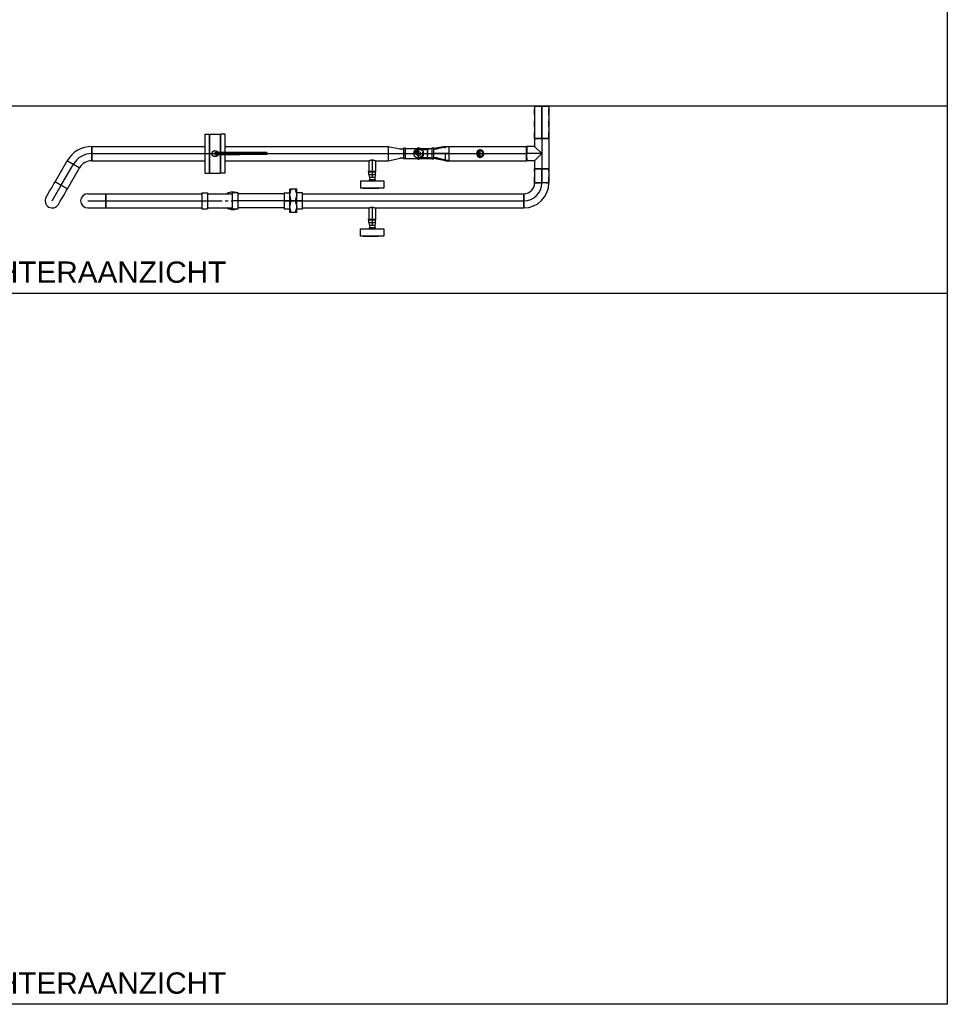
# Model space of a CAD drawing. Extents: x -156717 to 425753, y -51191 to 363295.
# Tile 424 of 502: x 208356 to 212281, y 134468 to 138635. Entities that reach past the tile are written whole.
import ezdxf
from ezdxf.enums import TextEntityAlignment as Align
from ezdxf.lldxf.tags import DXFTag

# ---------------------------------------------------------------- set-up
doc = ezdxf.new("R2010")
doc.units = 0
doc.header["$LTSCALE"] = 50
doc.linetypes.add('CENTER', pattern=[2, 1.25, -0.25, 0.25, -0.25])
doc.linetypes.add('STREEPJES', pattern=[0.1, 0.05, -0.05])
doc.layers.get('0').update_dxf_attribs({"linetype": 'CONTINUOUS'})
for name, color, linetype in [('WL5501--_D', 151, 'CONTINUOUS'), ('WL5501--_HARTLIJN', 8, 'CONTINUOUS'), ('WL5502--_D', 150, 'CONTINUOUS'), ('WL5502--_HARTLIJN', 8, 'CONTINUOUS')]:
    doc.layers.add(name, color=color, linetype=linetype)
doc.layers.add('WM$5----_HULPRUIMTE', color=1, linetype='CONTINUOUS', plot=False)
doc.styles.add('BURO-018', font='ARIAL.TTF', dxfattribs={"height": 63})
doc.styles.add('BURO-025', font='ARIAL.TTF', dxfattribs={"height": 125})
tags = doc.linetypes.add('CENTER2', pattern=[28.575, 19.05, -3.175, 3.175, -3.175]).pattern_tags.tags
tags[10:11] = [DXFTag(74, 4), DXFTag(75, 0), DXFTag(340, '0'), DXFTag(46, 1.0), DXFTag(50, 0.0), DXFTag(44, 0.0), DXFTag(45, 0.0)]
tags[8:9] = [DXFTag(74, 4), DXFTag(75, 0), DXFTag(340, '0'), DXFTag(46, 1.0), DXFTag(50, 0.0), DXFTag(44, 0.0), DXFTag(45, 0.0)]
tags[6:7] = [DXFTag(74, 4), DXFTag(75, 0), DXFTag(340, '0'), DXFTag(46, 1.0), DXFTag(50, 0.0), DXFTag(44, 0.0), DXFTag(45, 0.0)]
tags[4:5] = [DXFTag(74, 4), DXFTag(75, 0), DXFTag(340, '0'), DXFTag(46, 1.0), DXFTag(50, 0.0), DXFTag(44, 0.0), DXFTag(45, 0.0)]

# ---------------------------------------------------------------- blocks, each defined once
blk = doc.blocks.new('*U1601')
at = {"ltscale": 10}
for p, q in [((0, 1900, -2697.5), (4332.7, 1900, -2697.5)), ((0, -1900, -2697.5), (0, 1900, -2697.5)), ((4332.7, -1900, -2697.5), (4332.7, 1900, -2697.5)), ((0, -1900, -2697.5), (4332.7, -1900, -2697.5))]:
    blk.add_line(p, q, dxfattribs=at)
blk = doc.blocks.new('*U1602')
at = {"color": 0, "ltscale": 10}
for p, q in [((24, 30.1, -3798.4), (217.3, 30.1, -3798.4)), ((24, -30.1, -3798.4), (217.3, -30.1, -3798.4))]:
    blk.add_line(p, q, dxfattribs=at)
at = {"layer": 'WL5502--_HARTLIJN', "linetype": 'CENTER2'}
blk.add_line((0, 0, -3798.4), (217.3, 0, -3798.4), dxfattribs=at)
at = {"layer": 'WL5502--_D', "color": 2, "style": 'BURO-025'}
blk.add_attdef('POSNR', text='', height=125, dxfattribs=at).set_placement((0, 0), align=Align.MIDDLE)
blk = doc.blocks.new('*U1603')
at = {"color": 2, "ltscale": 10}
for p, q in [((0, 24.9, -3798.4), (0, 49.7, -3798.4)), ((0, 24.9, -3798.4), (6.5, 49.7, -3798.4)), ((6.5, 49.7, -3798.4), (0, 49.7, -3798.4)), ((23.5, 49.7, -3798.4), (6.5, 49.7, -3798.4)), ((23.5, 49.7, -3798.4), (30, 24.9, -3798.4)), ((30, 49.7, -3798.4), (23.5, 49.7, -3798.4)), ((30, 24.9, -3798.4), (30, 49.7, -3798.4)), ((-24, 33.2, -3798.4), (0, 33.2, -3798.4)), ((-24, 33.2, -3798.4), (-24, 0, -3798.4)), ((-24, 0, -3798.4), (0, 0, -3798.4)), ((-24, 0, -3798.4), (-24, -33.2, -3798.4)), ((0, -24.9, -3798.4), (0, 24.9, -3798.4)), ((6.5, 0, -3798.4), (0, 24.9, -3798.4)), ((30, 24.9, -3798.4), (23.5, 0, -3798.4)), ((54, 33.2, -3798.4), (30, 33.2, -3798.4)), ((30, -24.9, -3798.4), (30, 24.9, -3798.4)), ((54, 0, -3798.4), (30, 0, -3798.4)), ((54, 0, -3798.4), (54, 33.2, -3798.4)), ((54, -33.2, -3798.4), (54, 0, -3798.4)), ((-24, -33.2, -3798.4), (0, -33.2, -3798.4)), ((0, -24.9, -3798.4), (6.5, 0, -3798.4)), ((0, -49.7, -3798.4), (0, -24.9, -3798.4)), ((6.5, -49.7, -3798.4), (0, -24.9, -3798.4)), ((23.5, 0, -3798.4), (6.5, 0, -3798.4)), ((23.5, 0, -3798.4), (30, -24.9, -3798.4)), ((30, -24.9, -3798.4), (23.5, -49.7, -3798.4)), ((30, -49.7, -3798.4), (30, -24.9, -3798.4)), ((30, -33.2, -3798.4), (54, -33.2, -3798.4)), ((6.5, -49.7, -3798.4), (0, -49.7, -3798.4)), ((23.5, -49.7, -3798.4), (6.5, -49.7, -3798.4)), ((30, -49.7, -3798.4), (23.5, -49.7, -3798.4))]:
    blk.add_line(p, q, dxfattribs=at)
at = {"layer": 'WL5501--_HARTLIJN', "linetype": 'CENTER'}
blk.add_line((0, 0, -3798.4), (30, 0, -3798.4), dxfattribs=at)
at = {"layer": 'WL5501--_D', "color": 2, "style": 'BURO-025'}
blk.add_attdef('POSNR', text='', height=125, dxfattribs=at).set_placement((0, 0), align=Align.MIDDLE)
at = {"layer": 'WL5501--_D', "color": 2, "style": 'BURO-025', "flags": 1}
blk.add_attdef('FABR', text='', height=125, dxfattribs=at).set_placement((0, 0), align=Align.MIDDLE)
blk = doc.blocks.new('*U1604')
at = {"color": 0, "ltscale": 10}
for p, q in [((24, 30.1, -3798.4), (960.8, 30.1, -3798.4)), ((960.8, 30.1, -3798.4), (960.8, -30.1, -3798.4)), ((24, -30.1, -3798.4), (305.5, -30.1, -3798.4)), ((332.4, -30.1, -3798.4), (960.8, -30.1, -3798.4))]:
    blk.add_line(p, q, dxfattribs=at)
at = {"layer": 'WL5501--_HARTLIJN', "linetype": 'CENTER2'}
blk.add_line((0, 0, -3798.4), (960.8, 0, -3798.4), dxfattribs=at)
at = {"layer": 'WL5501--_D', "color": 2, "style": 'BURO-025'}
blk.add_attdef('POSNR', text='', height=125, dxfattribs=at).set_placement((0, 0), align=Align.MIDDLE)
blk = doc.blocks.new('*U1605')
at = {"color": 8, "linetype": 'STREEPJES', "ltscale": 10}
blk.add_line((-30.15, 76, -3798.38), (30.15, 76, -3798.38), dxfattribs=at)
at = {"color": 0, "ltscale": 10}
blk.add_line((-76, -30.15, -3798.38), (-76, 30.15, -3798.38), dxfattribs=at)
for radius, end in [(45.85, 0), (106.15, 360)]:
    blk.add_arc((-76, 76, -3798.38), radius, 270, end, dxfattribs=at)
at = {"layer": 'WL5501--_HARTLIJN', "linetype": 'CENTER2'}
blk.add_arc((-76, 76, -3798.38), 76, 270, 0, dxfattribs=at)
at = {"layer": 'WL5501--_D', "color": 2, "style": 'BURO-025'}
blk.add_attdef('POSNR', text='', height=125, dxfattribs=at).set_placement((0, 0), align=Align.MIDDLE)
blk = doc.blocks.new('*U1606')
at = {"color": 2, "ltscale": 10}
for p, q in [((-77.5, 33.2, -3798.4), (-53.5, 33.2, -3798.4)), ((-77.5, 33.2, -3798.4), (-77.5, 0, -3798.4)), ((-77.5, 0, -3798.4), (-53.5, 0, -3798.4)), ((-77.5, 0, -3798.4), (-77.5, -33.2, -3798.4)), ((-53.5, 33.2, -3798.4), (-53.5, 0, -3798.4)), ((-53.5, 30.1, -3798.4), (53.5, 30.1, -3798.4)), ((-53.5, 0, -3798.4), (-53.5, -33.2, -3798.4)), ((47.8, 37.4, -3798.4), (58.5, 37.4, -3798.4)), ((77.5, 33.2, -3798.4), (53.5, 33.2, -3798.4)), ((53.5, 0, -3798.4), (53.5, 33.2, -3798.4)), ((77.5, 0, -3798.4), (53.5, 0, -3798.4)), ((53.5, -33.2, -3798.4), (53.5, 0, -3798.4)), ((77.5, 0, -3798.4), (77.5, 33.2, -3798.4)), ((77.5, -33.2, -3798.4), (77.5, 0, -3798.4)), ((-77.5, -33.2, -3798.4), (-53.5, -33.2, -3798.4)), ((-53.5, -30.1, -3798.4), (53.5, -30.1, -3798.4)), ((47.8, -37.4, -3798.4), (58.5, -37.4, -3798.4)), ((53.5, -33.2, -3798.4), (77.5, -33.2, -3798.4))]:
    blk.add_line(p, q, dxfattribs=at)
at = {"color": 2, "ltscale": 10, "extrusion": (-9.41113e-34, 1.16001e-65, -1)}
for centre, start_param, end_param in [((47.8, 0, -3798.4), 5.648188, 6.280044), ((47.8, 0, -3798.4), 0, 0.483053), ((58.5, 0, -3798.4), 0, 0.483053), ((47.8, 0, -3798.4), 2.658539, 3.77659), ((58.5, 0, -3798.4), 2.658539, 3.141593)]:
    blk.add_ellipse(centre, major_axis=(0, 37.5), ratio=0.866025, start_param=start_param, end_param=end_param, dxfattribs=at)
at = {"layer": 'WL5501--_HARTLIJN', "linetype": 'CENTER'}
blk.add_line((-53.5, 0, -3798.4), (53.5, 0, -3798.4), dxfattribs=at)
at = {"layer": 'WL5501--_D', "color": 2, "style": 'BURO-025'}
blk.add_attdef('POSNR', text='', height=125, dxfattribs=at).set_placement((0, 0), align=Align.MIDDLE)
at = {"layer": 'WL5501--_D', "color": 2, "style": 'BURO-025', "flags": 1}
for tag in ['TYPE', 'FABR']:
    blk.add_attdef(tag, text='', height=125, dxfattribs=at).set_placement((0, 0), align=Align.MIDDLE)
blk = doc.blocks.new('*U1607')
at = {"color": 0, "ltscale": 10}
for p, q in [((0, 30.1, -3798.4), (15.4, 30.1, -3798.4)), ((0, 27.1, -3798.4), (0, 30.1, -3798.4)), ((0, -30.1, -3798.4), (0, -27.1, -3798.4)), ((0, -30.1, -3798.4), (15.4, -30.1, -3798.4))]:
    blk.add_line(p, q, dxfattribs=at)
at = {"color": 8, "linetype": 'STREEPJES', "ltscale": 10}
for p, q in [((0, -27.1, -3798.4), (0, 27.1, -3798.4)), ((15.4, 30.1, -3798.4), (344.2, 30.1, -3798.4)), ((344.2, 30.1, -3798.4), (344.2, -30.1, -3798.4)), ((15.4, -30.1, -3798.4), (344.2, -30.1, -3798.4))]:
    blk.add_line(p, q, dxfattribs=at)
at = {"layer": 'WL5502--_HARTLIJN', "linetype": 'CENTER2'}
blk.add_line((0, 0, -3798.4), (344.2, 0, -3798.4), dxfattribs=at)
at = {"layer": 'WL5502--_D', "color": 2, "style": 'BURO-025'}
blk.add_attdef('POSNR', text='', height=125, dxfattribs=at).set_placement((0, 0), align=Align.MIDDLE)
blk = doc.blocks.new('*U1608')
at = {"color": 8, "linetype": 'STREEPJES', "ltscale": 10}
for p, q in [((25, 21.2, -3798.4), (0, 16.9, -3798.4)), ((0, -16.9, -3798.4), (0, 16.9, -3798.4)), ((76, -27.1, -3798.4), (76, 27.1, -3798.4)), ((25, -21.2, -3798.4), (0, -16.9, -3798.4))]:
    blk.add_line(p, q, dxfattribs=at)
at = {"color": 0, "ltscale": 10}
for p, q in [((76, 30.1, -3798.4), (25, 21.2, -3798.4)), ((76, 27.1, -3798.4), (76, 30.1, -3798.4)), ((76, -30.1, -3798.4), (25, -21.2, -3798.4)), ((76, -30.1, -3798.4), (76, -27.1, -3798.4))]:
    blk.add_line(p, q, dxfattribs=at)
at = {"layer": 'WL5502--_HARTLIJN', "linetype": 'CENTER2'}
blk.add_line((0, 0, -3798.4), (76, 0, -3798.4), dxfattribs=at)
for centre in [(0, 0, -3798.4), (76, 0, -3798.4)]:
    blk.add_circle(centre, 0.075, dxfattribs=at)
at = {"layer": 'WL5502--_D', "color": 2, "style": 'BURO-025'}
blk.add_attdef('POSNR', text='', height=125, dxfattribs=at).set_placement((0, 0), align=Align.MIDDLE)
blk = doc.blocks.new('*U1609')
at = {"color": 0, "ltscale": 10}
for p, q in [((-30.1, 66, -3798.4), (-30.1, 76, -3798.4)), ((-30.1, 76, -3798.4), (30.1, 76, -3798.4)), ((-30.1, 46.7, -3798.4), (-30.1, 66, -3798.4)), ((-30.1, 29.3, -3798.4), (-30.1, 46.7, -3798.4)), ((30.1, 66, -3798.4), (30.1, 76, -3798.4)), ((30.1, 46.7, -3798.4), (30.1, 66, -3798.4)), ((30.1, 29.3, -3798.4), (30.1, 46.7, -3798.4)), ((-30.1, 15.2, -3798.4), (-30.1, 29.3, -3798.4)), ((-30.1, 5.2, -3798.4), (-30.1, 15.2, -3798.4)), ((-30.1, 0, -3798.4), (-30.1, 5.2, -3798.4)), ((30.1, 15.2, -3798.4), (30.1, 29.3, -3798.4)), ((30.1, 5.2, -3798.4), (30.1, 15.2, -3798.4)), ((30.1, 0, -3798.4), (30.1, 5.2, -3798.4))]:
    blk.add_line(p, q, dxfattribs=at)
blk.add_arc((0, 0, -3798.4), 30.1, 180, 0, dxfattribs=at)
at = {"layer": 'WL5501--_HARTLIJN', "linetype": 'CENTER2'}
blk.add_line((0, 0, -3798.4), (0, 76, -3798.4), dxfattribs=at)
at = {"layer": 'WL5501--_D', "color": 2, "style": 'BURO-025'}
blk.add_attdef('POSNR', text='', height=125, dxfattribs=at).set_placement((0, 0), align=Align.MIDDLE)
blk = doc.blocks.new('*U1610')
at = {"color": 0, "ltscale": 10}
for p, q in [((0, 30.1, -3798.4), (406.2, 30.1, -3798.4)), ((0, -30.1, -3798.4), (0, 30.1, -3798.4)), ((0, -30.1, -3798.4), (406.2, -30.1, -3798.4))]:
    blk.add_line(p, q, dxfattribs=at)
at = {"layer": 'WL5501--_HARTLIJN', "linetype": 'CENTER2'}
blk.add_line((0, 0, -3798.4), (430.2, 0, -3798.4), dxfattribs=at)
at = {"layer": 'WL5501--_D', "color": 2, "style": 'BURO-025'}
blk.add_attdef('POSNR', text='', height=125, dxfattribs=at).set_placement((0, 0), align=Align.MIDDLE)
blk = doc.blocks.new('*U1611')
at = {"color": 8, "linetype": 'STREEPJES', "ltscale": 10}
for p, q in [((-16.9, 33, -3798.4), (-16.9, 38, -3798.4)), ((-16.9, 38, -3798.4), (16.8, 38, -3798.4)), ((-16.9, 23.3, -3798.4), (-16.9, 33, -3798.4)), ((-16.9, 14.7, -3798.4), (-16.9, 23.3, -3798.4)), ((-16.9, 7.6, -3798.4), (-16.9, 14.7, -3798.4)), ((-16.9, 2.6, -3798.4), (-16.9, 7.6, -3798.4)), ((-16.9, 0, -3798.4), (-16.9, 2.6, -3798.4)), ((16.8, 33, -3798.4), (16.8, 38, -3798.4)), ((16.8, 23.3, -3798.4), (16.8, 33, -3798.4)), ((16.8, 14.7, -3798.4), (16.8, 23.3, -3798.4)), ((16.8, 7.6, -3798.4), (16.8, 14.7, -3798.4)), ((16.8, 2.6, -3798.4), (16.8, 7.6, -3798.4)), ((16.8, 0, -3798.4), (16.8, 2.6, -3798.4))]:
    blk.add_line(p, q, dxfattribs=at)
blk.add_circle((0, 0, -3798.4), 16.9, dxfattribs=at)
at = {"layer": 'WL5502--_HARTLIJN', "linetype": 'CENTER2'}
blk.add_line((0, 0, -3798.4), (0, 38, -3798.4), dxfattribs=at)
at = {"layer": 'WL5502--_D', "color": 2, "style": 'BURO-025'}
blk.add_attdef('POSNR', text='', height=125, dxfattribs=at).set_placement((0, 0), align=Align.MIDDLE)
blk = doc.blocks.new('*U1612')
at = {"color": 8, "linetype": 'STREEPJES', "ltscale": 10}
blk.add_circle((0, 0, -3857.9), 16.9, dxfattribs=at)
blk.add_circle((0, 0, -3857.9), 16.9, dxfattribs=at)
for centre, radius, start, end in [((0, 0, -3857.9), 13.5, 0, 180), ((0, -3.2, -3857.9), 13.9, 13.3512, 166.6488)]:
    blk.add_arc(centre, radius, start, end, dxfattribs=at)
at = {"layer": 'WL5502--_HARTLIJN', "linetype": 'CENTER2'}
for p, q in [((-23.6, 0, -3857.9), (23.6, 0, -3857.9)), ((0, 23.6, -3857.9), (0, -23.6, -3857.9))]:
    blk.add_line(p, q, dxfattribs=at)
blk.add_circle((0, 0, -3857.9), 0.075, dxfattribs=at)
at = {"layer": 'WL5502--_D', "color": 2, "style": 'BURO-025'}
blk.add_attdef('POSNR', text='', height=125, dxfattribs=at).set_placement((0, 0), align=Align.MIDDLE)
blk = doc.blocks.new('*U1613')
at = {"color": 8, "linetype": 'STREEPJES', "ltscale": 10}
blk.add_circle((0, 0, -3885.4), 16.9, dxfattribs=at)
for centre, radius, start, end in [((0, 0, -3885.4), 13.5, 0, 180), ((0, -3.2, -3885.4), 13.9, 13.3512, 166.6488)]:
    blk.add_arc(centre, radius, start, end, dxfattribs=at)
at = {"layer": 'WL5502--_HARTLIJN', "linetype": 'CENTER2'}
for p, q in [((-23.6, 0, -3885.4), (23.6, 0, -3885.4)), ((0, 23.6, -3885.4), (0, -23.6, -3885.4))]:
    blk.add_line(p, q, dxfattribs=at)
blk.add_circle((0, 0, -3885.4), 0.075, dxfattribs=at)
at = {"layer": 'WL5502--_D', "color": 2, "style": 'BURO-025'}
blk.add_attdef('POSNR', text='', height=125, dxfattribs=at).set_placement((0, 0), align=Align.MIDDLE)
blk = doc.blocks.new('*U1614')
at = {"color": 2, "ltscale": 10}
for p, q in [((-63, 18.5, -3948.4), (-80, 18.5, -3948.4)), ((-80, 0, -3948.4), (-63, 0, -3948.4)), ((-56.2, 22.2, -3948.4), (-63, 22.2, -3948.4)), ((-63, 0, -3948.4), (-63, 22.2, -3948.4)), ((-56.2, 0, -3948.4), (-56.2, 22.2, -3948.4)), ((-56.2, 21.4, -3948.4), (56.2, 21.4, -3948.4)), ((-7.4, 21.4, -3948.4), (0, 25.7, -3948.4)), ((0, 25.7, -3948.4), (7.4, 21.4, -3948.4)), ((63, 22.2, -3948.4), (56.2, 22.2, -3948.4)), ((56.2, 22.2, -3948.4), (56.2, 0, -3948.4)), ((63, 22.2, -3948.4), (63, 0, -3948.4)), ((80, 18.5, -3948.4), (63, 18.5, -3948.4)), ((80, 0, -3948.4), (63, 0, -3948.4)), ((-80, -18.5, -3948.4), (-63, -18.5, -3948.4)), ((-56.2, 0, -3948.4), (-63, 0, -3948.4)), ((-63, -22.2, -3948.4), (-63, 0, -3948.4)), ((-56.2, -22.2, -3948.4), (-63, -22.2, -3948.4)), ((-56.2, -22.2, -3948.4), (-56.2, 0, -3948.4)), ((-56.2, -21.4, -3948.4), (56.2, -21.4, -3948.4)), ((0, -25.7, -3948.4), (-7.4, -21.4, -3948.4)), ((7.4, -21.4, -3948.4), (0, -25.7, -3948.4)), ((56.2, 0, -3948.4), (63, 0, -3948.4)), ((56.2, 0, -3948.4), (56.2, -22.2, -3948.4)), ((56.2, -22.2, -3948.4), (63, -22.2, -3948.4)), ((63, 0, -3948.4), (63, -22.2, -3948.4)), ((80, -18.5, -3948.4), (63, -18.5, -3948.4))]:
    blk.add_line(p, q, dxfattribs=at)
for radius in [20.2, 8.43]:
    blk.add_circle((0, 0, -3948.4), radius, dxfattribs=at)
at = {"layer": 'WL5502--_HARTLIJN', "linetype": 'CENTER'}
blk.add_line((-63, 0, -3948.4), (63, 0, -3948.4), dxfattribs=at)
blk.add_circle((0, 0, -3948.4), 0.075, dxfattribs=at)
at = {"layer": 'WL5502--_D', "color": 2, "style": 'BURO-025'}
blk.add_attdef('POSNR', text='', height=125, dxfattribs=at).set_placement((0, 0), align=Align.MIDDLE)
at = {"layer": 'WL5502--_D', "color": 2, "style": 'BURO-025', "flags": 1}
for tag in ['TYPE', 'FABR']:
    blk.add_attdef(tag, text='', height=125, dxfattribs=at).set_placement((0, 0), align=Align.MIDDLE)
blk = doc.blocks.new('*U1615')
at = {"color": 8, "linetype": 'STREEPJES', "ltscale": 10}
for p, q in [((0, 30.15, -3798.38), (136, 30.15, -3798.38)), ((0, -30.15, -3798.38), (0, 30.15, -3798.38)), ((136, 30.15, -3798.38), (136, -30.15, -3798.38)), ((0, -30.15, -3798.38), (136, -30.15, -3798.38))]:
    blk.add_line(p, q, dxfattribs=at)
at = {"layer": 'WL5501--_HARTLIJN', "linetype": 'CENTER2'}
blk.add_line((0, 0, -3798.38), (136, 0, -3798.38), dxfattribs=at)
at = {"layer": 'WL5501--_D', "color": 2, "style": 'BURO-025'}
blk.add_attdef('POSNR', text='', height=125, dxfattribs=at).set_placement((0, 0), align=Align.MIDDLE)
blk = doc.blocks.new('*U1616')
at = {"color": 8, "linetype": 'STREEPJES', "ltscale": 10}
for p, q in [((0, 30.15, -3798.38), (60, 30.15, -3798.38)), ((0, -30.15, -3798.38), (0, 30.15, -3798.38)), ((60, 30.15, -3798.38), (60, -30.15, -3798.38)), ((0, -30.15, -3798.38), (60, -30.15, -3798.38))]:
    blk.add_line(p, q, dxfattribs=at)
at = {"layer": 'WL5501--_HARTLIJN', "linetype": 'CENTER2'}
blk.add_line((0, 0, -3798.38), (60, 0, -3798.38), dxfattribs=at)
at = {"layer": 'WL5501--_D', "color": 2, "style": 'BURO-025'}
blk.add_attdef('POSNR', text='', height=125, dxfattribs=at).set_placement((0, 0), align=Align.MIDDLE)
blk = doc.blocks.new('*U1617')
at = {"color": 0, "ltscale": 10}
for p, q in [((0, 30.1, -3948.4), (58, 18.5, -3948.4)), ((0, 30.1, -3948.4), (0, -30.1, -3948.4)), ((0, -30.1, -3948.4), (58, -18.5, -3948.4))]:
    blk.add_line(p, q, dxfattribs=at)
at = {"layer": 'WL5502--_HARTLIJN', "linetype": 'CENTER2'}
blk.add_line((0, 0, -3948.4), (66.4, 0, -3948.4), dxfattribs=at)
for centre in [(0, 0, -3948.4), (66.4, 0, -3948.4)]:
    blk.add_circle(centre, 0.075, dxfattribs=at)
at = {"layer": 'WL5502--_D', "color": 2, "style": 'BURO-025'}
blk.add_attdef('POSNR', text='', height=125, dxfattribs=at).set_placement((0, 0), align=Align.MIDDLE)
blk = doc.blocks.new('*U1618')
at = {"color": 2, "ltscale": 10}
for p, q in [((-21, 82.5, -3948.378), (-3, 82.5, -3948.378)), ((-21, 82.5, -3948.378), (-21, 4.515, -3948.378)), ((-3, 82.5, -3948.378), (-3, 4.515, -3948.378)), ((-3, 51, -3948.378), (0, 51, -3948.378)), ((-21, -4.515, -3948.378), (-21, -82.5, -3948.378)), ((-3, -4.515, -3948.378), (-3, -82.5, -3948.378)), ((-21, -82.5, -3948.378), (-3, -82.5, -3948.378)), ((-3, -51, -3948.378), (0, -51, -3948.378))]:
    blk.add_line(p, q, dxfattribs=at)
at = {"layer": 'WL5502--_HARTLIJN', "linetype": 'CENTER'}
blk.add_line((-8, 0, -3948.378), (0, 0, -3948.378), dxfattribs=at)
at = {"layer": 'WL5502--_D', "color": 2, "style": 'BURO-025'}
blk.add_attdef('POSNR', text='', height=125, dxfattribs=at).set_placement((0, 0), align=Align.MIDDLE)
at = {"layer": 'WL5502--_D', "color": 2, "style": 'BURO-025', "flags": 1}
blk.add_attdef('FABR', text='', height=125, dxfattribs=at).set_placement((0, 0), align=Align.MIDDLE)
blk = doc.blocks.new('*U1619')
at = {"color": 0, "ltscale": 10}
for p, q in [((-64, 30.15, -3948.38), (64, 30.15, -3948.38)), ((-64, -30.15, -3948.38), (-64, 30.15, -3948.38)), ((64, 30.15, -3948.38), (64, -30.15, -3948.38)), ((-64, -30.15, -3948.38), (-30.15, -30.15, -3948.38)), ((0, 0, -3948.38), (-30.15, -30.15, -3948.38)), ((0, 0, -3948.38), (-30.15, -30.15, -3948.38)), ((-30.15, -30.15, -3948.38), (-30.15, -64, -3948.38)), ((30.15, -30.15, -3948.38), (0, 0, -3948.38)), ((0, 0, -3948.38), (30.15, -30.15, -3948.38)), ((30.15, -30.15, -3948.38), (64, -30.15, -3948.38)), ((30.15, -30.15, -3948.38), (30.15, -64, -3948.38)), ((30.15, -64, -3948.38), (-30.15, -64, -3948.38))]:
    blk.add_line(p, q, dxfattribs=at)
at = {"layer": 'WL5502--_HARTLIJN', "linetype": 'CENTER2'}
for p, q in [((-64, 0, -3948.38), (64, 0, -3948.38)), ((0, 0, -3948.38), (0, -64, -3948.38))]:
    blk.add_line(p, q, dxfattribs=at)
at = {"layer": 'WL5502--_D', "color": 2, "style": 'BURO-025'}
blk.add_attdef('POSNR', text='', height=125, dxfattribs=at).set_placement((0, 0), align=Align.MIDDLE)
blk = doc.blocks.new('*U1620')
at = {"color": 0, "ltscale": 10}
for p, q in [((0, 30.1, -3948.4), (58, 18.5, -3948.4)), ((0, 30.1, -3948.4), (0, -30.1, -3948.4)), ((0, -30.1, -3948.4), (58, -18.5, -3948.4))]:
    blk.add_line(p, q, dxfattribs=at)
at = {"layer": 'WL5502--_HARTLIJN', "linetype": 'CENTER2'}
blk.add_line((0, 0, -3948.4), (66.4, 0, -3948.4), dxfattribs=at)
for centre in [(0, 0, -3948.4), (66.4, 0, -3948.4)]:
    blk.add_circle(centre, 0.075, dxfattribs=at)
at = {"layer": 'WL5502--_D', "color": 2, "style": 'BURO-025'}
blk.add_attdef('POSNR', text='', height=125, dxfattribs=at).set_placement((0, 0), align=Align.MIDDLE)
blk = doc.blocks.new('*U1621')
at = {"color": 0, "ltscale": 10}
for p, q in [((13, 30.1, -3948.4), (703.1, 30.1, -3948.4)), ((703.1, 30.1, -3948.4), (703.1, -30.1, -3948.4)), ((13, -30.1, -3948.4), (622.3, -30.1, -3948.4)), ((649.2, -30.1, -3948.4), (703.1, -30.1, -3948.4))]:
    blk.add_line(p, q, dxfattribs=at)
at = {"layer": 'WL5502--_HARTLIJN', "linetype": 'CENTER2'}
blk.add_line((0, 0, -3948.4), (703.1, 0, -3948.4), dxfattribs=at)
at = {"layer": 'WL5502--_D', "color": 2, "style": 'BURO-025'}
blk.add_attdef('POSNR', text='', height=125, dxfattribs=at).set_placement((0, 0), align=Align.MIDDLE)
blk = doc.blocks.new('*U1622')
at = {"color": 0, "ltscale": 10}
for p, q in [((0, 30.1, -3948.4), (327.6, 30.1, -3948.4)), ((0, -30.1, -3948.4), (0, 30.1, -3948.4)), ((327.6, 30.1, -3948.4), (327.6, -30.1, -3948.4)), ((0, -30.1, -3948.4), (327.6, -30.1, -3948.4))]:
    blk.add_line(p, q, dxfattribs=at)
at = {"layer": 'WL5502--_HARTLIJN', "linetype": 'CENTER2'}
blk.add_line((0, 0, -3948.4), (327.6, 0, -3948.4), dxfattribs=at)
at = {"layer": 'WL5502--_D', "color": 2, "style": 'BURO-025'}
blk.add_attdef('POSNR', text='', height=125, dxfattribs=at).set_placement((0, 0), align=Align.MIDDLE)
blk = doc.blocks.new('*U1623')
at = {"color": 0, "ltscale": 10}
for p, q in [((-52.2, -30.2, -3948.4), (-52.2, 30.1, -3948.4)), ((52.2, -30.1, -3948.4), (0, -60.3, -3948.4))]:
    blk.add_line(p, q, dxfattribs=at)
for radius in [120.6, 60.3]:
    blk.add_arc((-52.2, -90.4, -3948.4), radius, 30, 90, dxfattribs=at)
at = {"layer": 'WL5502--_HARTLIJN', "linetype": 'CENTER2'}
blk.add_arc((-52.2, -90.4, -3948.4), 90.4, 30, 90, dxfattribs=at)
at = {"layer": 'WL5502--_D', "color": 2, "style": 'BURO-025'}
blk.add_attdef('POSNR', text='', height=125, dxfattribs=at).set_placement((0, 0), align=Align.MIDDLE)
blk = doc.blocks.new('*U1624')
at = {"color": 0, "ltscale": 10}
for p, q in [((0, 30.1, -3948.4), (102.7, 30.1, -3948.4)), ((0, -30.2, -3948.4), (0, 30.1, -3948.4)), ((102.7, 30.1, -3948.4), (102.7, -30.2, -3948.4)), ((0, -30.2, -3948.4), (102.7, -30.2, -3948.4))]:
    blk.add_line(p, q, dxfattribs=at)
at = {"layer": 'WL5502--_HARTLIJN', "linetype": 'CENTER2'}
blk.add_line((0, 0, -3948.4), (102.7, 0, -3948.4), dxfattribs=at)
at = {"layer": 'WL5502--_D', "color": 2, "style": 'BURO-025'}
blk.add_attdef('POSNR', text='', height=125, dxfattribs=at).set_placement((0, 0), align=Align.MIDDLE)
blk = doc.blocks.new('*U1625')
at = {"color": 0, "ltscale": 10}
for p, q in [((-30.1, 66, -3948.4), (-30.1, 76, -3948.4)), ((-30.1, 76, -3948.4), (30.1, 76, -3948.4)), ((-30.1, 46.7, -3948.4), (-30.1, 66, -3948.4)), ((-30.1, 29.3, -3948.4), (-30.1, 46.7, -3948.4)), ((30.1, 29.3, -3948.4), (30.1, 46.7, -3948.4)), ((30.1, 66, -3948.4), (30.1, 76, -3948.4)), ((30.1, 46.7, -3948.4), (30.1, 66, -3948.4)), ((-30.1, 15.2, -3948.4), (-30.1, 29.3, -3948.4)), ((-30.1, 5.2, -3948.4), (-30.1, 15.2, -3948.4)), ((-30.1, 0, -3948.4), (-30.1, 5.2, -3948.4)), ((30.1, 15.2, -3948.4), (30.1, 29.3, -3948.4)), ((30.1, 5.2, -3948.4), (30.1, 15.2, -3948.4)), ((30.1, 0, -3948.4), (30.1, 5.2, -3948.4))]:
    blk.add_line(p, q, dxfattribs=at)
blk.add_arc((0, 0, -3948.4), 30.2, 180, 360, dxfattribs=at)
at = {"layer": 'WL5502--_HARTLIJN', "linetype": 'CENTER2'}
blk.add_line((0, 0, -3948.4), (0, 76, -3948.4), dxfattribs=at)
at = {"layer": 'WL5502--_D', "color": 2, "style": 'BURO-025'}
blk.add_attdef('POSNR', text='', height=125, dxfattribs=at).set_placement((0, 0), align=Align.MIDDLE)
blk = doc.blocks.new('*U1626')
at = {"color": 0, "ltscale": 10}
for p, q in [((0, 30.1, -3948.4), (478.2, 30.1, -3948.4)), ((0, -30.1, -3948.4), (0, 30.1, -3948.4)), ((0, -30.1, -3948.4), (478.2, -30.1, -3948.4))]:
    blk.add_line(p, q, dxfattribs=at)
at = {"layer": 'WL5502--_HARTLIJN', "linetype": 'CENTER2'}
blk.add_line((0, 0, -3948.4), (491.2, 0, -3948.4), dxfattribs=at)
at = {"layer": 'WL5502--_D', "color": 2, "style": 'BURO-025'}
blk.add_attdef('POSNR', text='', height=125, dxfattribs=at).set_placement((0, 0), align=Align.MIDDLE)
blk = doc.blocks.new('*U1627')
at = {"color": 0, "ltscale": 10}
for p, q in [((0, 30.15, -3948.38), (60, 30.15, -3948.38)), ((0, -30.15, -3948.38), (0, 30.15, -3948.38)), ((60, 30.15, -3948.38), (60, -30.15, -3948.38)), ((0, -30.15, -3948.38), (60, -30.15, -3948.38))]:
    blk.add_line(p, q, dxfattribs=at)
at = {"layer": 'WL5502--_HARTLIJN', "linetype": 'CENTER2'}
blk.add_line((0, 0, -3948.38), (60, 0, -3948.38), dxfattribs=at)
at = {"layer": 'WL5502--_D', "color": 2, "style": 'BURO-025'}
blk.add_attdef('POSNR', text='', height=125, dxfattribs=at).set_placement((0, 0), align=Align.MIDDLE)
blk = doc.blocks.new('*U1628')
at = {"color": 0, "ltscale": 10}
for p, q in [((0, 30.15, -3948.38), (136, 30.15, -3948.38)), ((0, -30.15, -3948.38), (0, 30.15, -3948.38)), ((136, 30.15, -3948.38), (136, -30.15, -3948.38)), ((0, -30.15, -3948.38), (136, -30.15, -3948.38))]:
    blk.add_line(p, q, dxfattribs=at)
at = {"layer": 'WL5502--_HARTLIJN', "linetype": 'CENTER2'}
blk.add_line((0, 0, -3948.38), (136, 0, -3948.38), dxfattribs=at)
at = {"layer": 'WL5502--_D', "color": 2, "style": 'BURO-025'}
blk.add_attdef('POSNR', text='', height=125, dxfattribs=at).set_placement((0, 0), align=Align.MIDDLE)
blk = doc.blocks.new('*U1629')
at = {"color": 0, "ltscale": 10}
for p, q in [((3.2, 13.5, -3948.4), (47.8, 13.5, -3948.4)), ((3.2, -13.5, -3948.4), (47.8, -13.5, -3948.4))]:
    blk.add_line(p, q, dxfattribs=at)
blk.add_spline([(3.1, -13.4, -3948.4), (3, -13.2, -3948.4), (2.9, -12.8, -3948.4), (2.7, -12.4, -3948.4), (2.5, -11.8, -3948.4), (2.2, -11, -3948.4), (1.9, -10.2, -3948.4), (1.5, -9.3, -3948.4), (1.2, -8.2, -3948.4), (0.9, -7.1, -3948.4), (0.6, -5.9, -3948.4), (0.4, -4.7, -3948.4), (0.2, -3.4, -3948.4), (0.1, -2, -3948.4), (0, -0.7, -3948.4), (0, 0.7, -3948.4), (0.1, 2, -3948.4), (0.2, 3.4, -3948.4), (0.4, 4.7, -3948.4), (0.6, 5.9, -3948.4), (0.9, 7.1, -3948.4), (1.2, 8.2, -3948.4), (1.5, 9.3, -3948.4), (1.9, 10.2, -3948.4), (2.2, 11, -3948.4), (2.5, 11.8, -3948.4), (2.7, 12.4, -3948.4), (2.9, 12.8, -3948.4), (3, 13.2, -3948.4), (3.1, 13.4, -3948.4), (3.2, 13.5, -3948.4)], degree=3, dxfattribs=at)
at = {"layer": 'WL5502--_HARTLIJN', "linetype": 'CENTER2'}
blk.add_line((0, 0, -3948.4), (62.8, 0, -3948.4), dxfattribs=at)
at = {"layer": 'WL5502--_D', "color": 2, "style": 'BURO-025'}
blk.add_attdef('POSNR', text='', height=125, dxfattribs=at).set_placement((0, 0), align=Align.MIDDLE)
blk = doc.blocks.new('*U1630')
at = {"color": 0, "ltscale": 10}
for p, q in [((-12, 15.45, -3948.38), (-15, 15.45, -3948.38)), ((-15, -15.45, -3948.38), (-15, 15.45, -3948.38)), ((-12, -15.45, -3948.38), (-12, 15.45, -3948.38)), ((0, 14.45, -3948.38), (-12, 14.45, -3948.38)), ((0, 14.45, -3948.38), (11, 11.65, -3948.38)), ((0, 14.45, -3948.38), (0, -14.45, -3948.38)), ((11, 11.65, -3948.38), (21.4, 11.65, -3948.38)), ((11, 11.65, -3948.38), (11, -11.65, -3948.38)), ((21.4, 12.65, -3948.38), (24, 12.65, -3948.38)), ((21.4, 12.65, -3948.38), (21.4, -12.65, -3948.38)), ((24, 12.65, -3948.38), (24, -12.65, -3948.38)), ((-12, -15.45, -3948.38), (-15, -15.45, -3948.38)), ((0, -14.45, -3948.38), (-12, -14.45, -3948.38)), ((0, -14.45, -3948.38), (11, -11.65, -3948.38)), ((11, -11.65, -3948.38), (21.4, -11.65, -3948.38)), ((21.4, -12.65, -3948.38), (24, -12.65, -3948.38))]:
    blk.add_line(p, q, dxfattribs=at)
at = {"layer": 'WL5502--_HARTLIJN', "linetype": 'CENTER2'}
blk.add_line((0, 0, -3948.38), (11, 0, -3948.38), dxfattribs=at)
at = {"layer": 'WL5502--_D', "color": 2, "style": 'BURO-025'}
blk.add_attdef('POSNR', text='', height=125, dxfattribs=at).set_placement((0, 0), align=Align.MIDDLE)
blk = doc.blocks.new('*U1631')
at = {"color": 2, "ltscale": 10}
for p, q in [((15, 50, -3948.38), (45, 50, -3948.38)), ((15, -50, -3948.38), (15, 50, -3948.38)), ((45, 50, -3948.38), (45, -50, -3948.38)), ((13, 10.65, -3948.38), (15, 10.65, -3948.38)), ((45, -37.5, -3948.38), (45, 27.5, -3948.38)), ((13, -10.65, -3948.38), (15, -10.65, -3948.38)), ((15, -50, -3948.38), (45, -50, -3948.38))]:
    blk.add_line(p, q, dxfattribs=at)
at = {"layer": 'WL5502--_D', "color": 2, "style": 'BURO-025', "flags": 1}
for tag in ['TYPE', 'FABR']:
    blk.add_attdef(tag, text='', height=125, dxfattribs=at).set_placement((0, 0), align=Align.MIDDLE)
blk = doc.blocks.new('*U1632')
at = {"color": 0, "ltscale": 10}
for p, q in [((3.2, 13.5, -3798.4), (51, 13.5, -3798.4)), ((3.2, -13.5, -3798.4), (51, -13.5, -3798.4))]:
    blk.add_line(p, q, dxfattribs=at)
blk.add_spline([(3.1, -13.4, -3798.4), (3, -13.2, -3798.4), (2.9, -12.8, -3798.4), (2.7, -12.4, -3798.4), (2.5, -11.8, -3798.4), (2.2, -11, -3798.4), (1.9, -10.2, -3798.4), (1.5, -9.3, -3798.4), (1.2, -8.2, -3798.4), (0.9, -7.1, -3798.4), (0.6, -5.9, -3798.4), (0.4, -4.7, -3798.4), (0.2, -3.4, -3798.4), (0.1, -2, -3798.4), (0, -0.7, -3798.4), (0, 0.7, -3798.4), (0.1, 2, -3798.4), (0.2, 3.4, -3798.4), (0.4, 4.7, -3798.4), (0.6, 5.9, -3798.4), (0.9, 7.1, -3798.4), (1.2, 8.2, -3798.4), (1.5, 9.3, -3798.4), (1.9, 10.2, -3798.4), (2.2, 11, -3798.4), (2.5, 11.8, -3798.4), (2.7, 12.4, -3798.4), (2.9, 12.8, -3798.4), (3, 13.2, -3798.4), (3.1, 13.4, -3798.4), (3.2, 13.5, -3798.4)], degree=3, dxfattribs=at)
at = {"layer": 'WL5501--_HARTLIJN', "linetype": 'CENTER2'}
blk.add_line((0, 0, -3798.4), (66, 0, -3798.4), dxfattribs=at)
at = {"layer": 'WL5501--_D', "color": 2, "style": 'BURO-025'}
blk.add_attdef('POSNR', text='', height=125, dxfattribs=at).set_placement((0, 0), align=Align.MIDDLE)
blk = doc.blocks.new('*U1633')
at = {"color": 0, "ltscale": 10}
for p, q in [((-12, 15.45, -3798.38), (-15, 15.45, -3798.38)), ((-15, -15.45, -3798.38), (-15, 15.45, -3798.38)), ((-12, -15.45, -3798.38), (-12, 15.45, -3798.38)), ((0, 14.45, -3798.38), (-12, 14.45, -3798.38)), ((0, 14.45, -3798.38), (11, 11.65, -3798.38)), ((0, 14.45, -3798.38), (0, -14.45, -3798.38)), ((11, 11.65, -3798.38), (21.4, 11.65, -3798.38)), ((11, 11.65, -3798.38), (11, -11.65, -3798.38)), ((21.4, 12.65, -3798.38), (24, 12.65, -3798.38)), ((21.4, 12.65, -3798.38), (21.4, -12.65, -3798.38)), ((24, 12.65, -3798.38), (24, -12.65, -3798.38)), ((-12, -15.45, -3798.38), (-15, -15.45, -3798.38)), ((0, -14.45, -3798.38), (-12, -14.45, -3798.38)), ((0, -14.45, -3798.38), (11, -11.65, -3798.38)), ((11, -11.65, -3798.38), (21.4, -11.65, -3798.38)), ((21.4, -12.65, -3798.38), (24, -12.65, -3798.38))]:
    blk.add_line(p, q, dxfattribs=at)
at = {"layer": 'WL5501--_HARTLIJN', "linetype": 'CENTER2'}
blk.add_line((0, 0, -3798.38), (11, 0, -3798.38), dxfattribs=at)
at = {"layer": 'WL5501--_D', "color": 2, "style": 'BURO-025'}
blk.add_attdef('POSNR', text='', height=125, dxfattribs=at).set_placement((0, 0), align=Align.MIDDLE)
blk = doc.blocks.new('*U1634')
at = {"color": 2, "ltscale": 10}
for p, q in [((15, 50, -3798.38), (45, 50, -3798.38)), ((15, -50, -3798.38), (15, 50, -3798.38)), ((45, 50, -3798.38), (45, -50, -3798.38)), ((13, 10.65, -3798.38), (15, 10.65, -3798.38)), ((45, -37.5, -3798.38), (45, 27.5, -3798.38)), ((13, -10.65, -3798.38), (15, -10.65, -3798.38)), ((15, -50, -3798.38), (45, -50, -3798.38))]:
    blk.add_line(p, q, dxfattribs=at)
at = {"layer": 'WL5501--_D', "color": 2, "style": 'BURO-025', "flags": 1}
for tag in ['TYPE', 'FABR']:
    blk.add_attdef(tag, text='', height=125, dxfattribs=at).set_placement((0, 0), align=Align.MIDDLE)
blk = doc.blocks.new('*U1635')
at = {"color": 0, "ltscale": 10}
blk.add_circle((0, 0, -4009.7), 14.4, dxfattribs=at)
for radius, start, end in [(15.4, 90.18, 90), (12.7, 90, 270), (12.7, 90, 89.82), (15.4, 270, 90)]:
    blk.add_arc((0, 0, -4009.7), radius, start, end, dxfattribs=at)
at = {"layer": 'WL5502--_HARTLIJN', "linetype": 'CENTER2'}
blk.add_circle((0, 0, -4009.7), 0.075, dxfattribs=at)
at = {"layer": 'WL5502--_D', "color": 2, "style": 'BURO-025'}
blk.add_attdef('POSNR', text='', height=125, dxfattribs=at).set_placement((0, 0), align=Align.MIDDLE)
blk = doc.blocks.new('*U1636')
at = {"color": 8, "linetype": 'STREEPJES', "ltscale": 10}
blk.add_circle((0, 0, -3975.4), 13.4, dxfattribs=at)
blk.add_circle((0, 0, -3975.4), 13.4, dxfattribs=at)
for centre, radius, start, end in [((0, 0, -3975.4), 10.8, 180, 0), ((0, 2.6, -3975.4), 11.1, 193.3512, 346.6488)]:
    blk.add_arc(centre, radius, start, end, dxfattribs=at)
blk.add_spline([(0, -13.5, -3975.4), (-4.2, -12.8, -3975.4), (-7.9, -10.9, -3975.4), (-10.9, -7.9, -3975.4), (-12.8, -4.2, -3975.4), (-13.5, 0, -3975.4), (-12.8, 4.2, -3975.4), (-10.9, 7.9, -3975.4), (-7.9, 10.9, -3975.4), (-4.2, 12.8, -3975.4), (0, 13.4, -3975.4), (4.2, 12.8, -3975.4), (7.9, 10.9, -3975.4), (10.9, 7.9, -3975.4), (12.8, 4.2, -3975.4), (13.4, 0, -3975.4), (12.8, -4.2, -3975.4), (10.9, -7.9, -3975.4), (7.9, -10.9, -3975.4), (4.2, -12.8, -3975.4), (0, -13.5, -3975.4)], degree=3, dxfattribs=at)
at = {"layer": 'WL5502--_HARTLIJN', "linetype": 'CENTER2'}
for p, q in [((18.8, 0, -3975.4), (-18.8, 0, -3975.4)), ((0, -18.8, -3975.4), (0, 18.8, -3975.4))]:
    blk.add_line(p, q, dxfattribs=at)
blk.add_circle((0, 0, -3975.4), 0.075, dxfattribs=at)
at = {"layer": 'WL5502--_D', "color": 2, "style": 'BURO-025'}
blk.add_attdef('POSNR', text='', height=125, dxfattribs=at).set_placement((0, 0), align=Align.MIDDLE)
blk = doc.blocks.new('*U1637')
at = {"color": 2, "ltscale": 10}
for p, q in [((-21, 82.5, -3948.4), (-3, 82.5, -3948.4)), ((-21, 82.5, -3948.4), (-21, -82.5, -3948.4)), ((-3, 82.5, -3948.4), (-3, -82.5, -3948.4)), ((-3, 51, -3948.4), (0, 51, -3948.4)), ((-21, -82.5, -3948.4), (-3, -82.5, -3948.4)), ((-3, -51, -3948.4), (0, -51, -3948.4))]:
    blk.add_line(p, q, dxfattribs=at)
at = {"layer": 'WL5502--_HARTLIJN', "linetype": 'CENTER'}
blk.add_line((-8, 0, -3948.4), (0, 0, -3948.4), dxfattribs=at)
at = {"layer": 'WL5502--_D', "color": 2, "style": 'BURO-025'}
blk.add_attdef('POSNR', text='', height=125, dxfattribs=at).set_placement((0, 0), align=Align.MIDDLE)
at = {"layer": 'WL5502--_D', "color": 2, "style": 'BURO-025', "flags": 1}
blk.add_attdef('FABR', text='', height=125, dxfattribs=at).set_placement((0, 0), align=Align.MIDDLE)
blk = doc.blocks.new('*U1638')
at = {"color": 2, "ltscale": 10}
for p, q in [((-21.5, 82.5, -3948.378), (21.5, 82.5, -3948.378)), ((-21.5, -82.5, -3948.378), (-21.5, 82.5, -3948.378)), ((21.5, 82.5, -3948.378), (21.5, 4.515, -3948.378)), ((103.55, 4.515, -3948.378), (0, 4.515, -3948.378)), ((0, 4.515, -3948.378), (0, -4.515, -3948.378)), ((103.55, -4.515, -3948.378), (103.55, 4.515, -3948.378)), ((220, 4.515, -3948.378), (103.55, 4.515, -3948.378)), ((220, 4.515, -3948.378), (220, -4.515, -3948.378)), ((0, -4.515, -3948.378), (103.55, -4.515, -3948.378)), ((21.5, -4.515, -3948.378), (21.5, -82.5, -3948.378)), ((220, -4.515, -3948.378), (103.55, -4.515, -3948.378)), ((-21.5, -82.5, -3948.378), (21.5, -82.5, -3948.378))]:
    blk.add_line(p, q, dxfattribs=at)
blk.add_circle((0, 0, -3948.378), 12.9, dxfattribs=at)
at = {"layer": 'WL5502--_HARTLIJN', "linetype": 'CENTER'}
blk.add_line((-21.5, 0, -3948.378), (21.5, 0, -3948.378), dxfattribs=at)
at = {"layer": 'WL5502--_D', "color": 2, "style": 'BURO-025'}
blk.add_attdef('POSNR', text='', height=125, dxfattribs=at).set_placement((0, 0), align=Align.MIDDLE)
at = {"layer": 'WL5502--_D', "color": 2, "style": 'BURO-025', "flags": 1}
for tag in ['TYPE', 'FABR']:
    blk.add_attdef(tag, text='', height=125, dxfattribs=at).set_placement((0, 0), align=Align.MIDDLE)
blk = doc.blocks.new('*U1639')
at = {"ltscale": 10}
for p, q in [((0, 1900, -2697.5), (4332.7, 1900, -2697.5)), ((0, -1900, -2697.5), (0, 1900, -2697.5)), ((4332.7, -1900, -2697.5), (4332.7, 1900, -2697.5)), ((0, -1900, -2697.5), (4332.7, -1900, -2697.5))]:
    blk.add_line(p, q, dxfattribs=at)

msp = doc.modelspace()

# ---------------------------------------------------------------- block references
at = {"layer": 'WL5501--_D'}
for name, p, rotation in [('*U1615', (210565.08086, 138132.08841, 3798.37758), 90), ('*U1616', (210565.08086, 137944.08841, 3798.37758), 90), ('*U1609', (208643.72383, 137868.08841, 3798.37758), 270), ('*U1602', (209498.2554, 137868.08841, 3798.37758), 180), ('*U1632', (209847.23612, 137841.10471, 3798.37758), 270), ('*U1633', (209847.23612, 137775.13296, 3798.37758), 270), ('*U1634', (209847.23612, 137764.13296, 3798.37758), 270)]:
    msp.add_blockref(name, p, dxfattribs=dict(at, rotation=rotation))
for name, p in [('*U1603', (209498.2554, 137868.08841, 3798.37758)), ('*U1605', (210565.08086, 137868.08841, 3798.37758)), ('*U1610', (208719.72383, 137868.08841, 3798.37758)), ('*U1606', (209203.40685, 137868.08841, 3798.37758)), ('*U1604', (209528.2554, 137868.08841, 3798.37758))]:
    msp.add_blockref(name, p, dxfattribs=at)
at = {"layer": 'WL5502--_D'}
for name, p, rotation in [('*U1628', (210565.08086, 138268.08841, 3948.37758), 270), ('*U1623', (208609.19389, 138068.08841, 3948.37758), 59.99999999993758), ('*U1618', (209203.61642, 138068.08841, 3948.37758), 180), ('*U1619', (210565.08086, 138068.08841, 3948.37758), 270), ('*U1612', (210044.1017, 138068.08841, 3857.86044), 90), ('*U1613', (210044.1017, 138068.08841, 3885.37758), 90), ('*U1611', (210044.1017, 138068.08841, 3798.38242), 270), ('*U1620', (210173.5217, 138068.08841, 3948.37758), 180), ('*U1636', (210304.50341, 138068.08841, 3975.36128), 270), ('*U1635', (210304.50341, 138068.08841, 4009.72299), 270), ('*U1624', (208531.72383, 137933.90634, 3948.37758), 59.99999999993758), ('*U1629', (209847.39919, 138041.10471, 3948.37758), 270), ('*U1627', (210565.08086, 138004.08841, 3948.37758), 270), ('*U1631', (209847.39919, 137967.32074, 3948.37758), 270), ('*U1630', (209847.39919, 137978.32074, 3948.37758), 270), ('*U1625', (208493.72383, 137868.08841, 3948.37758), 329.9999999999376)]:
    msp.add_blockref(name, p, dxfattribs=dict(at, rotation=rotation))
for name, p in [('*U1637', (209160.61642, 138068.08841, 3948.37758)), ('*U1638', (209182.11642, 138068.08841, 3948.37758)), ('*U1626', (208661.41389, 138068.08841, 3948.37758)), ('*U1621', (209211.61642, 138068.08841, 3948.37758)), ('*U1617', (209914.6817, 138068.08841, 3948.37758)), ('*U1614', (210044.1017, 138068.08841, 3948.37758)), ('*U1608', (210082.1017, 138068.08841, 3798.38242)), ('*U1607', (210158.1017, 138068.08841, 3798.38242)), ('*U1622', (210173.5217, 138068.08841, 3948.37758))]:
    msp.add_blockref(name, p, dxfattribs=at)
at = {"layer": 'WM$5----_HULPRUIMTE'}
ref = msp.add_blockref('*U1639', (212281.41869, 139376.37475, 2697.52643), dxfattribs=dict(at, rotation=180))
ref.add_attrib('AANZICHT', 'RECHTERAANZICHT', (207993.71425, 137521.37475), dxfattribs={"height": 90, "style": 'BURO-018'})
ref = msp.add_blockref('*U1601', (212281.41869, 136368.08841, 2697.52643), dxfattribs=dict(at, rotation=180))
ref.add_attrib('AANZICHT', 'RECHTERAANZICHT', (207993.71425, 134513.08841), dxfattribs={"height": 90, "style": 'BURO-018'})

doc.saveas('drawing.dxf')
